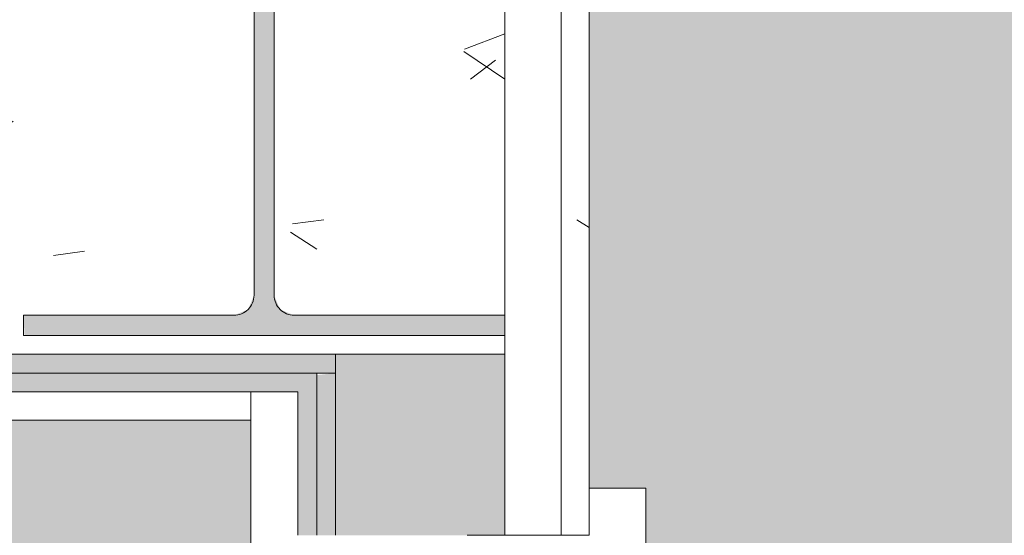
# Model space of a CAD drawing. Header units: millimetres. Extents: x 5980700 to 6194397, y -12939 to 2351883.
# Tile 209 of 587: x 6060441 to 6060965, y -2065 to -1791. Entities that reach past the tile are written whole.
import ezdxf

# ---------------------------------------------------------------- set-up
doc = ezdxf.new("R2010")
doc.units = ezdxf.units.MM
for name, color, linetype, lineweight in [('A-FLOR-PATT', 8, 'Continuous', 18), ('A-GLAZ', 151, 'Continuous', 9), ('A-GLAZ-SILL', 1, 'Continuous', 9), ('A-WALL', 113, 'Continuous', 18), ('A-WALL-PATT', 111, 'Continuous', 25), ('S-COLS', 52, 'Continuous', 9)]:
    doc.layers.add(name, color=color, linetype=linetype, lineweight=lineweight)

# ---------------------------------------------------------------- blocks, each defined once
blk = doc.blocks.new('FP_54-PLANTA DE CAIMENTO DE PISOS - TÉRREO')
at = {"layer": 'A-GLAZ-SILL', "color": 90, "lineweight": 5}
blk.add_line((1374.999999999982, 107.4999999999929), (-1374.999999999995, 107.4999999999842), dxfattribs=at)
blk = doc.blocks.new('CC_PEITORIL - PEITORIL-V53-PLANTA DE CAIMENTO DE PISOS - TÉRREO')
at = {"layer": 'A-GLAZ-SILL', "lineweight": 5}
h = blk.add_hatch(dxfattribs=at)
h.set_pattern_fill('FP_75', color=256, style=0, pattern_type=2)
h.set_pattern_definition([(90, (-3415.191, -20191.887), (-101.6, 406.4), [33.528, -271.272, 33.528, -1896.872]), (90, (-3415.191, -20191.887), (-101.6, 406.4), [-338.328, -271.272, 33.528, -576.072, -1016]), (90, (-3415.191, -20191.887), (-101.6, 406.4), [-1219.2, 33.528, -271.272, 33.528, -677.672]), (90, (-3415.191, -20191.887), (-101.6, 406.4), [-1557.528, -169.672, 33.528, -474.472]), (210, (-3465.991, -20039.487), (-301.1527240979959, -291.1881810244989), [33.528, -271.272, 33.528, -1896.872]), (210, (-3465.991, -20039.487), (-301.1527240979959, -291.1881810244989), [-338.328, -271.272, 33.528, -576.072, -1016]), (210, (-3465.991, -20039.487), (-301.1527240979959, -291.1881810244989), [-1219.2, 33.528, -271.272, 33.528, -677.672]), (210, (-3465.991, -20039.487), (-301.1527240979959, -291.1881810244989), [-1557.528, -169.672, 33.528, -474.472]), (329.9999999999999, (-3669.191, -19988.687), (402.7527240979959, -115.211818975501), [33.528, -271.272, 33.528, -1896.872]), (329.9999999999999, (-3669.191, -19988.687), (402.7527240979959, -115.211818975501), [-338.328, -271.272, 33.528, -576.072, -1016]), (329.9999999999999, (-3669.191, -19988.687), (402.7527240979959, -115.211818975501), [-1219.2, 33.528, -271.272, 33.528, -677.672]), (329.9999999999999, (-3669.191, -19988.687), (402.7527240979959, -115.211818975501), [-1557.528, -169.672, 33.528, -474.472])])
h.paths.add_polyline_path([(1374.999999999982, 100.9916647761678), (-1374.999999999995, 100.9916647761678), (-1374.999999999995, 77.50000000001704), (-1349.999999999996, 77.50000000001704), (-1349.999999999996, 12.50000000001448), (1349.999999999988, 12.50000000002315), (1349.999999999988, 77.5000000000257), (1374.999999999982, 77.5000000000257)])
h = blk.add_hatch(dxfattribs=at)
h.set_pattern_fill('FP_76', color=256, style=0, pattern_type=2)
h.set_pattern_definition([(306.87, (-5002.691, -19556.887), (-3175.008507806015, 4762.494328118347), [793.75, -7143.75]), (296.565, (-4526.441, -18604.387), (1587.499067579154, -1587.501456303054), [1774.879, -1774.879]), (288.435, (-3732.691, -18604.387), (1587.50290376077, -3174.997452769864), [1004.024, -4016.092])])
h.paths.add_polyline_path([(1374.999999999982, 100.9916647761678), (-1374.999999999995, 100.9916647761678), (-1374.999999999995, 77.50000000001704), (-1349.999999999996, 77.50000000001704), (-1349.999999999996, 12.50000000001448), (1349.999999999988, 12.50000000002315), (1349.999999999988, 77.5000000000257), (1374.999999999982, 77.5000000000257)])
at = {"layer": 'A-GLAZ-SILL', "color": 90, "lineweight": 5}
for q in [(-1375.000000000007, 107.4999999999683), (-1375.000000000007, 77.5000000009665)]:
    blk.add_line((-1375.000000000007, 100.9916647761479), q, dxfattribs=at)
at = {"layer": 'A-GLAZ', "color": 90, "lineweight": 5}
blk.add_blockref('FP_54-PLANTA DE CAIMENTO DE PISOS - TÉRREO', (0, 0), dxfattribs=at)
blk = doc.blocks.new('_ARQPWR_Pilar perfil I - _TP01-4283042-PLANTA DE CAIMENTO DE PISOS - TÉRREO')
at = {"layer": 'S-COLS', "lineweight": 5}
blk.add_hatch(color=256, dxfattribs=at).paths.add_polyline_path([(5.34999999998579, -122.999999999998), (127.9999999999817, -122.999999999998), (127.9999999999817, -112.2999999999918), (16.04999999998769, -112.2999999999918), (8.483957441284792, -109.1660425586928), (5.34999999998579, -101.5999999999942), (5.349999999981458, 101.6000000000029), (8.483957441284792, 109.1660425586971), (16.04999999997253, 112.3000000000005), (127.9999999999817, 112.3000000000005), (127.9999999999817, 123.0000000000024), (-128.0000000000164, 122.4003904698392), (-128.0000000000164, 112.3000000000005), (-16.05000000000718, 112.3000000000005), (-8.483957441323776, 109.1660425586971), (-5.350000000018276, 101.6000000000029), (-5.352570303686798, -101.6062052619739), (-8.483957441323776, -109.1660425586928), (-16.05000000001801, -112.2999999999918), (-128.0000000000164, -112.307521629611), (-127.3958969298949, -122.999999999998), (-5.346365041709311, -122.999999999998)])
at = {"layer": 'S-COLS', "color": 90, "lineweight": 5}
for p, q in [((127.9999999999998, 123.0000000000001), (-128.0000000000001, 123.0000000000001)), ((-128.0000000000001, 123.0000000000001), (-128.0000000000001, 112.3000000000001)), ((127.9999999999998, 112.3000000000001), (127.9999999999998, 123.0000000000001)), ((-128.0000000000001, 112.3000000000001), (-16.05000000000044, 112.3000000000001)), ((16.04999999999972, 112.3000000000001), (127.9999999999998, 112.3000000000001)), ((-5.350000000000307, 101.6000000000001), (-5.350000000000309, -101.5999999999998)), ((5.349999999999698, -101.6), (5.349999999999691, 101.6)), ((-16.05000000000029, -112.3), (-128.0000000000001, -112.3)), ((-128.0000000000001, -112.3), (-128.0000000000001, -123)), ((127.9999999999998, -112.3), (16.04999999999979, -112.3)), ((127.9999999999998, -123), (127.9999999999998, -112.3)), ((-128.0000000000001, -123), (127.9999999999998, -123))]:
    blk.add_line(p, q, dxfattribs=at)
for centre, radius, start, end in [((-16.05000000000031, 101.6000000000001), 10.70000000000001, 3.307776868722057e-13, 90.00000000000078), ((16.04999999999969, 101.6000000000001), 10.69999999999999, 90.00000000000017, 180.0000000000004), ((-16.05000000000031, -101.6), 10.7, 270, 7.887775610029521e-13), ((16.04999999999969, -101.6), 10.70000000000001, 180.0000000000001, 270.0000000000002)]:
    blk.add_arc(centre, radius, start, end, dxfattribs=at)
blk = doc.blocks.new('FX-PNC-PILAR-TP2 - FX-PNC-PILAR-TP01-4296264-PLANTA DE CAIMENTO DE PISOS - TÉRREO')
at = {"layer": 'A-WALL-PATT', "lineweight": 5}
h = blk.add_hatch(dxfattribs=at)
h.set_pattern_fill('FP_108', color=135, style=0, pattern_type=2)
h.set_pattern_definition([(49.99999999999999, (2e-05, -3e-05), (364.3679291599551, -31.87829433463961), [38.1, -419.1]), (355, (2e-05, -3e-05), (-70.48585119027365, 382.1133031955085), [30.48, -335.28]), (100.451, (30.364, -2.657), (293.8850033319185, 350.2333756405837), [32.38, -356.18]), (46.184, (2e-05, 101.6), (542.1584806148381, -84.08582678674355), [57.15, -628.65]), (96.636, (45.18, 94.59299999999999), (474.8048986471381, 494.8554198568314), [48.57, -534.27]), (351.184, (2e-05, 101.6), (474.8101998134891, 494.8500824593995), [45.72, -502.92]), (21, (50.8, 76.2), (303.2284677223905, -204.530461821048), [38.1, -419.1]), (326, (50.8, 76.2), (123.6038908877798, 368.3760440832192), [30.48, -335.28]), (71.45100000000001, (76.069, 59.15600000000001), (426.8341253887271, 163.8427355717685), [32.38, -356.18]), (37.50000000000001, (2e-05, -3e-05), (6.176645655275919, 169.1101515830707), [16.764, -314.452, 16.764, -323.596, -336.55]), (37.50000000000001, (2e-05, -3e-05), (6.176645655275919, 169.1101515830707), [-671.576, 16.764, -319.786]), (7.499999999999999, (2e-05, -3e-05), (133.63887623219, 200.3614940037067), [16.764, -177.292, 16.764, -306.832, -128.27]), (7.499999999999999, (2e-05, -3e-05), (133.63887623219, 200.3614940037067), [-517.6519999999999, 16.764, -111.506]), (327.5, (-113.284, -3e-05), (271.1818188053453, -11.45836264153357), [16.764, -110.236, 16.764, -379.476, -525.78]), (327.5, (-113.284, -3e-05), (271.1818188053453, -11.45836264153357), [-523.24, 16.764, -509.016]), (317.5, (-164.084, -3e-05), (296.2585102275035, 50.85284694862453), [16.764, -148.336, 16.764, -246.38, -373.38]), (317.5, (-164.084, -3e-05), (296.2585102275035, 50.85284694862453), [-428.244, 16.764, -356.616])])
h.paths.add_polyline_path([(20186.38517078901, -1968.841821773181), (20224.38335331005, -1968.830617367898), (20224.38335331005, -1958.841821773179), (19968.38335331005, -1958.841821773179), (19968.38698826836, -1948.141821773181), (20080.33955857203, -1948.139251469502), (20087.89939586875, -1945.007864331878), (20091.03335331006, -1937.435482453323), (20091.03078300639, -1734.235616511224), (20087.89939586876, -1726.675779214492), (20080.33335331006, -1723.54182177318), (19968.38335331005, -1723.534300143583), (19968.82334739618, -1712.841821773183), (20224.38335331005, -1712.835077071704), (20224.38335331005, -1702.841821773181), (19958.38335331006, -1702.841821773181), (19958.38335331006, -1968.841821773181), (20134.38684199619, -1968.841821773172)])
h.paths.add_polyline_path([(20134.38684199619, -1948.141821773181), (20224.38335331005, -1948.141821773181), (20224.38335331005, -1723.54182177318), (20112.43335331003, -1723.54182177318), (20104.86731075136, -1726.675779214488), (20101.73335331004, -1734.241821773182), (20102.38241714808, -1939.00880049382), (20104.86731075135, -1945.007864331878), (20114.38684199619, -1948.141821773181)])
at = {"layer": 'A-WALL', "color": 130, "lineweight": 9}
for p, q in [((20224.3833533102, -1948.14182177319), (20224.3833533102, -1723.541821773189)), ((20224.3833533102, -1968.841821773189), (20224.3833533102, -1958.84182177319)), ((19958.3833533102, -1968.841821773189), (20089.71609572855, -1968.841821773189)), ((20089.71609572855, -1968.841821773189), (20224.3833533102, -1968.841821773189))]:
    blk.add_line(p, q, dxfattribs=at)
blk = doc.blocks.new('BE-PMSa-MOD-ARQ-CONEXAODOFUTURO-EX-000-R_rvt-1-PLANTA DE CAIMENTO DE PISOS - TÉRREO')
at = {"layer": 'A-FLOR-PATT', "lineweight": 5}
h = blk.add_hatch(dxfattribs=at)
h.set_pattern_fill('FP_2', color=135, style=0, pattern_type=2)
h.set_pattern_definition([(0, (0, 0), (812.8, 203.2), [33.528, -576.072, 33.528, -576.072, -3251.2]), (0, (0, 0), (812.8, 203.2), [-1219.2, 33.528, -1185.672, 33.528, -576.072, -1422.4]), (0, (0, 0), (812.8, 203.2), [-3048, 33.528, -372.872, 33.528, -982.472]), (120, (304.8, 101.6), (-582.3763620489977, 602.3054481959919), [33.52799999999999, -576.0719999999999, 33.52799999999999, -576.0719999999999, -3251.199999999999]), (120, (304.8, 101.6), (-582.3763620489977, 602.3054481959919), [-1219.2, 33.52799999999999, -1185.672, 33.52799999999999, -576.0719999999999, -1422.4]), (120, (304.8, 101.6), (-582.3763620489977, 602.3054481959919), [-3048, 33.52799999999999, -372.8719999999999, 33.52799999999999, -982.4719999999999]), (240, (406.4, 508), (-230.4236379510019, -805.5054481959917), [33.528, -576.072, 33.528, -576.072, -3251.2]), (240, (406.4, 508), (-230.4236379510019, -805.5054481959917), [-1219.2, 33.528, -1185.672, 33.528, -576.072, -1422.4]), (240, (406.4, 508), (-230.4236379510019, -805.5054481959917), [-3048, 33.528, -372.872, 33.528, -982.472])])
h.paths.add_polyline_path([(13153.13200708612, -10125.84100563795), (14705.38782324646, -10125.84100563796), (14705.38782324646, -9779.8857164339), (14699.38782324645, -9779.8857164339), (14699.38782324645, -9763.237570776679), (14681.68558745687, -9763.757413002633), (14670.96395493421, -9768.482704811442), (14665.88782324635, -9780.73757077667), (14665.88782324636, -9856.278958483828), (14670.73620676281, -9865.0681674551), (14677.45883342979, -9868.493127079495), (14678.38782324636, -9869.242380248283), (14678.38782324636, -9881.040871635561), (14674.1436913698, -9882.10035906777), (14663.09686027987, -9878.012306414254), (14654.48340806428, -9869.156476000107), (14652.0250349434, -9859.981702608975), (14651.89263271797, -9855.73757077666), (14650.88782324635, -9855.73757077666), (14651.89263271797, -9780.73757077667), (14653.73085252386, -9770.127241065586), (14655.24199762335, -9764.487570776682), (14667.13782324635, -9752.591745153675), (14683.38782324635, -9748.23757077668), (14699.38782324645, -9748.23757077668), (14699.38782324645, -9731.589425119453), (14705.38782324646, -9731.589425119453), (14705.38782324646, -9705.737570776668), (14755.38782324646, -9705.737570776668), (14755.38782324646, -9754.737570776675), (14795.38782324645, -9754.737570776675), (14796.02424042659, -9756.737570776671), (14812.38782324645, -9756.737570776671), (14811.36426821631, -9815.737570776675), (14810.34779546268, -9815.737570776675), (14811.47778338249, -9818.171971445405), (14811.43015556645, -9819.291362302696), (14811.44856252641, -9820.918341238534), (14827.38782324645, -9827.197475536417), (14827.38782324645, -10125.84100563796), (21231.38515489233, -10125.84100563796), (21231.38515489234, 5919.158994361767), (12003.88515489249, 5918.472013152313), (12003.8851548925, 5447.158205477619), (12268.88333741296, 5447.158205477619), (12268.88333741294, 4674.158994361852), (15653.88333741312, 4674.158994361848), (15653.88333741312, 5447.158205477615), (15923.88333741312, 5447.15820547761), (15923.88333741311, 4674.158994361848), (19999.38682609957, 4674.158994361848), (19999.38682609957, 5447.158205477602), (20269.38682609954, 5447.158205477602), (20269.38682609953, 4280.731645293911), (20299.38682609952, 4280.731645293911), (20298.51487451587, 1530.731645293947), (20269.38682609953, 1530.731645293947), (20269.38682609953, 1143.558994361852), (20299.38682609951, 1143.558994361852), (20298.51487451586, -1606.441005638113), (20269.38682609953, -1606.441005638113), (20269.38682609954, -2040.191005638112), (20299.38682609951, -2040.191005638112), (20298.51487451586, -4790.191005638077), (20269.38682609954, -4790.191005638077), (20269.38682609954, -5273.941005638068), (20299.38682609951, -5273.941005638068), (20298.51487451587, -8023.941005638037), (20269.38682609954, -8023.941005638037), (20269.38682609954, -9308.841005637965), (19999.38682609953, -9308.841005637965), (19999.38682609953, -8513.841794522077), (19913.38333741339, -8513.841794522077), (19913.38333741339, -8347.825683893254), (19635.38599049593, -8347.825683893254), (19635.38599049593, -8377.825683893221), (16285.38599049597, -8376.953732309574), (16285.38599049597, -8347.825683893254), (15971.88333741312, -8347.825683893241), (15971.88333741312, -8513.84179452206), (15921.38515489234, -8513.84179452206), (15921.38515489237, -9312.594001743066), (15651.38515489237, -9312.594001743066), (15651.3851548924, -8513.84179452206), (15603.38515489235, -8513.841794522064), (15603.38515489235, -8377.825683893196), (12316.88333741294, -8377.82568389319), (12316.88333741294, -8513.841794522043), (12268.88333741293, -8513.841794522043), (12268.88333741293, -9312.59400174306), (11998.88333741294, -9312.59400174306), (11998.88333741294, -8513.841794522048), (11950.88333741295, -8513.841794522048), (11950.88333741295, -8347.825683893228), (11867.63333741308, -8347.825683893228), (11867.63333741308, -8377.82568389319), (8517.633337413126, -8376.953732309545), (8517.633337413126, -8347.825683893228), (8434.383337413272, -8347.825683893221), (8434.383337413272, -8468.841794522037), (8419.38333741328, -8468.841794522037), (8419.38333741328, -8498.841794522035), (8434.383337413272, -8498.841794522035), (8434.383337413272, -8513.841794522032), (8386.383337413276, -8513.841794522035), (8386.383337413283, -9312.594001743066), (8116.383337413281, -9312.594001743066), (8116.383337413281, -9125.841005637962), (2121.38333741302, -9125.841005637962), (2121.38333741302, -9312.594001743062), (1851.383337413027, -9312.594001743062), (1851.383337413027, -9125.841005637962), (-4143.616662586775, -9125.841005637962), (-4143.616662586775, -9312.594001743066), (-4413.616662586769, -9312.594001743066), (-4413.616662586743, -8513.841794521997), (-4461.61666258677, -8513.841794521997), (-4461.61666258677, -8498.841794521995), (-4446.616662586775, -8498.841794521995), (-4446.616662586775, -8468.841794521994), (-4461.61666258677, -8468.841794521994), (-4461.61666258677, -8347.825683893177), (-4547.366662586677, -8347.825683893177), (-4547.366662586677, -8377.825683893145), (-7897.36666258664, -8376.953732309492), (-7897.36666258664, -8347.825683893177), (-7983.116662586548, -8347.825683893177), (-7983.116662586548, -8513.841794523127), (-8031.114845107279, -8513.841794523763), (-8031.114845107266, -9308.841005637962), (-8301.114845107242, -9308.841005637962), (-8301.114845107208, -8513.84179452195), (-8349.116662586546, -8513.841794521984), (-8349.116662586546, -8347.825683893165), (-8354.864845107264, -8347.825683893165), (-8354.864845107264, -8377.825683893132), (-11704.86484510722, -8376.953732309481), (-11704.86484510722, -8347.825683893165), (-11710.61666258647, -8347.825683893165), (-11710.61666258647, -8513.841794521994), (-11758.61484510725, -8513.841794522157), (-11758.61484510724, -9308.841005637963), (-12028.61484510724, -9308.841005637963), (-12028.61484510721, -8513.841794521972), (-12076.61666258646, -8513.841794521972), (-12076.61666258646, -8347.825683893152), (-12498.61666258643, -8347.825683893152), (-12498.61666258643, -8377.82568389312), (-15848.61666258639, -8376.953732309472), (-15848.61666258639, -8347.825683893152), (-16270.61666258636, -8347.82568389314), (-16270.61666258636, -8513.841794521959), (-16356.6158860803, -8513.84179452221), (-16356.61588608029, -9308.841005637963), (-16626.61588608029, -9308.841005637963), (-16626.61588608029, -7987.079408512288), (-16656.61588608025, -7987.079408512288), (-16655.74393449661, -5237.079408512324), (-16626.61588608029, -5237.079408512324), (-16626.61588608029, -4803.341005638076), (-16656.61588608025, -4803.341005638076), (-16655.7439344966, -2053.341005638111), (-16626.61588608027, -2053.341005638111), (-16626.61588608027, -1620.841794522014), (-16656.61588608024, -1620.841794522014), (-16655.74393449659, 1129.158205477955), (-16626.61588608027, 1129.158205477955), (-16626.61588608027, 1534.158205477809), (-16656.61588608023, 1534.158205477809), (-16655.74393449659, 4284.158205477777), (-16626.61588608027, 4284.158205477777), (-16626.61588608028, 5479.158994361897), (-16356.61588608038, 5479.158994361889), (-16356.61588608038, 4674.158994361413), (-12028.61666258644, 4674.158994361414), (-12028.61666258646, 5447.158205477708), (-11733.61666258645, 5446.941285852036), (-11733.61666258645, 4674.158994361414), (-8301.114845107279, 4674.158994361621), (-8301.114845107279, 5447.158205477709), (-8031.114845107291, 5447.158205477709), (-8031.114845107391, 5919.158994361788), (-17588.61484510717, 5919.158994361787), (-17588.6148451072, -10125.84100563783), (8442.166919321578, -10125.84100563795)])
h.paths.add_polyline_path([(14664.88301377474, -9780.73757077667), (14665.63226694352, -9779.779781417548), (14664.44050548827, -9775.73581322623)])
h.paths.add_polyline_path([(-16089.6590788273, -8758.10531785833), (-16115.54098333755, -8754.697900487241), (-16139.6590788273, -8744.707858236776), (-16160.36975694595, -8728.815995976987), (-16176.26161920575, -8708.105317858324), (-16186.2516614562, -8683.987222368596), (-16189.6590788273, -8658.105317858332), (-16186.2516614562, -8632.223413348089), (-16176.26161920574, -8608.105317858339), (-16160.36975694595, -8587.39463973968), (-16139.6590788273, -8571.502777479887), (-16115.54098333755, -8561.512735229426), (-16089.6590788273, -8558.105317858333), (-16063.77717431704, -8561.512735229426), (-16039.65907882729, -8571.502777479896), (-16018.94840070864, -8587.394639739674), (-16003.05653844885, -8608.105317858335), (-15993.06649619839, -8632.22341334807), (-15989.6590788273, -8658.105317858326), (-15993.06649619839, -8683.987222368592), (-16003.05653844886, -8708.10531785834), (-16018.94840070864, -8728.815995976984), (-16039.65907882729, -8744.707858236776), (-16063.77717431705, -8754.697900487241)])
h.paths.add_polyline_path([(19732.71217533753, -8754.668450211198), (19706.83027082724, -8751.260990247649), (19682.71217533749, -8741.270823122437), (19660.00862136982, -8722.781563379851), (19646.10963495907, -8704.667825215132), (19636.11959270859, -8680.54942825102), (19632.71217533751, -8648.664394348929), (19632.71217533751, -8622.782813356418), (19636.11959270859, -8596.901232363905), (19646.10963495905, -8572.783438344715), (19662.00149721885, -8552.073019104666), (19682.71217533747, -8536.181355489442), (19706.83027082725, -8526.191438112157), (19732.7121753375, -8522.784063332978), (19758.59407984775, -8526.191438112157), (19782.71217533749, -8536.181355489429), (19803.42285345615, -8552.073019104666), (19819.31471571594, -8572.783438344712), (19829.30475796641, -8596.901232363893), (19832.7121753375, -8628.39034617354), (19832.7121753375, -8654.66720021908), (19827.88084468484, -8683.987101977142), (19816.67739151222, -8708.104895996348), (19803.42285345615, -8725.378762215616), (19782.71217533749, -8741.27082312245), (19758.59407984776, -8751.260990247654)])
h.paths.add_polyline_path([(15648.38515489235, -8468.841794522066), (15650.88333741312, -8468.841794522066), (15650.88333741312, -8347.825683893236), (15648.38515489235, -8347.825683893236), (15648.38515489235, -8375.919436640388)])
h.paths.add_polyline_path([(-15957.766248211, 4689.65210732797), (-15964.016248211, 4691.326789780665), (-15966.60508297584, 4693.313272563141), (-15969.84032103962, 4698.916869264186), (-15969.84032103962, 4705.387345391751), (-15966.60508297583, 4710.990942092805), (-15961.00148627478, 4714.226180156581), (-15954.53101014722, 4714.226180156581), (-15948.92741344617, 4710.990942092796), (-15945.69217538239, 4705.387345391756), (-15945.69217538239, 4698.916869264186), (-15948.92741344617, 4693.313272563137), (-15954.53101014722, 4690.078034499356)])
h.paths.add_polyline_path([(19572.98503538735, 4699.192323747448), (19566.73503538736, 4700.867006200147), (19564.14620062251, 4702.853488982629), (19560.91096255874, 4708.45708568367), (19560.91096255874, 4714.927561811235), (19564.14620062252, 4720.531158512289), (19569.74979732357, 4723.766396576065), (19576.22027345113, 4723.766396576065), (19581.82387015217, 4720.53115851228), (19585.05910821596, 4714.927561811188), (19585.05910821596, 4708.457085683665), (19581.82387015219, 4702.853488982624), (19576.22027345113, 4699.618250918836)])
h.paths.add_polyline_path([(19732.7121753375, 4730.240264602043), (19706.83027082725, 4733.647681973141), (19682.7121753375, 4743.637724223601), (19662.00149721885, 4759.529586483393), (19646.10963495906, 4780.240264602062), (19636.11959270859, 4804.358360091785), (19632.71217533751, 4830.240264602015), (19636.11959270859, 4856.122169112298), (19646.10963495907, 4880.240264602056), (19662.00149721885, 4900.950942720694), (19682.7121753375, 4916.84280498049), (19706.83027082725, 4926.832847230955), (19732.7121753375, 4930.240264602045), (19758.59407984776, 4926.832847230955), (19782.71217533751, 4916.842804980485), (19803.42285345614, 4900.950942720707), (19819.31471571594, 4880.240264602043), (19829.30475796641, 4856.122169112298), (19832.7121753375, 4830.24026460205), (19829.30475796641, 4804.358360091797), (19819.31471571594, 4780.240264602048), (19803.42285345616, 4759.529586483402), (19782.71217533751, 4743.63772422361), (19758.59407984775, 4733.647681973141)])
h.paths.add_polyline_path([(-16089.6590788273, 4736.408178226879), (-16115.54098333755, 4739.815595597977), (-16139.6590788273, 4749.805637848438), (-16160.36975694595, 4765.697500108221), (-16176.26161920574, 4786.408178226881), (-16186.2516614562, 4810.526273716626), (-16189.6590788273, 4836.408178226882), (-16186.2516614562, 4862.29008273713), (-16176.26161920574, 4886.408178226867), (-16160.36975694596, 4907.118856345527), (-16139.6590788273, 4923.010718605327), (-16115.54098333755, 4933.000760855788), (-16089.6590788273, 4936.408178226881), (-16063.77717431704, 4933.000760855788), (-16039.6590788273, 4923.010718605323), (-16018.94840070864, 4907.118856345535), (-16003.05653844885, 4886.408178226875), (-15993.06649619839, 4862.29008273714), (-15989.6590788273, 4836.408178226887), (-15993.06649619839, 4810.526273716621), (-16003.05653844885, 4786.408178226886), (-16018.94840070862, 4765.697500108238), (-16039.6590788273, 4749.805637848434), (-16063.77717431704, 4739.815595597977)])
h = blk.add_hatch(dxfattribs=at)
h.set_pattern_fill('FP_109', color=133, style=0, pattern_type=2)
h.set_pattern_definition([(49.99999999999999, (0, 0), (182.184668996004, -15.93908553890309), [19.05, -209.55]), (355, (0, 0), (-35.24242749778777, 191.0566080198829), [15.24, -167.64]), (100.451, (15.182, -1.328), (146.9425016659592, 175.1166878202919), [16.19, -178.09]), (46.184, (0, 50.8), (271.0788941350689, -42.04327417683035), [28.575, -314.325]), (96.636, (22.59, 47.297), (237.4025071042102, 247.4272132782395), [24.285, -267.135]), (351.184, (0, 50.8), (237.404605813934, 247.4251178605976), [22.86, -251.46]), (21, (25.4, 38.1), (151.6148798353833, -102.2655185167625), [19.05, -209.55]), (326, (25.4, 38.1), (61.80235996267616, 184.1877424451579), [15.24, -167.64]), (71.45100000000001, (38.035, 29.578), (213.4170626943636, 81.92136778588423), [16.19, -178.09]), (37.50000000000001, (0, 0), (3.08832282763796, 84.55507579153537), [8.382, -157.226, 8.382, -161.798, -168.275]), (37.50000000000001, (0, 0), (3.08832282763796, 84.55507579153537), [-335.788, 8.382, -159.893]), (7.499999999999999, (0, 0), (66.81943811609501, 100.1807470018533), [8.382, -88.646, 8.382, -153.416, -64.135]), (7.499999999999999, (0, 0), (66.81943811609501, 100.1807470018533), [-258.826, 8.382, -55.753]), (327.5, (-56.642, 0), (135.5904877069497, -5.7289126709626), [8.382, -55.118, 8.382, -189.738, -262.89]), (327.5, (-56.642, 0), (135.5904877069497, -5.7289126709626), [-261.62, 8.382, -254.508]), (317.5, (-82.042, 0), (148.1288864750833, 25.42676126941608), [8.382, -74.168, 8.382, -123.19, -186.69]), (317.5, (-82.042, 0), (148.1288864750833, 25.42676126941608), [-214.122, 8.382, -178.308])])
h.paths.add_polyline_path([(-4441.627696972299, -8177.825683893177), (-4441.627696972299, -8167.82568389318), (-4451.627696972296, -8167.82568389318), (-4451.627696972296, -8177.825683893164)])
h.paths.add_polyline_path([(20075.50989163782, -8167.825683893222), (20089.3868260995, -8167.825683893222), (20089.38682609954, -5194.841794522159), (19913.38333741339, -5194.841794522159), (19913.38333741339, -4838.84179452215), (20089.38682609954, -4838.841794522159), (20089.38682609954, -2003.841794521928), (19923.3833374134, -2003.841794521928), (19923.38333741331, -1915.841005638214), (15956.88333741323, -1915.841005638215), (15956.88333741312, -2008.841794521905), (15620.88333741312, -2008.841794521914), (15620.88333741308, -1915.841005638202), (12301.88333741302, -1915.841005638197), (12301.88333741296, -2008.841794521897), (11965.88333741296, -2008.84179452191), (11965.88333741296, -1915.841005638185), (9479.379702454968, -1915.841005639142), (9479.379702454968, -1900.841005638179), (8579.379702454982, -1900.841005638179), (8579.379702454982, -2050.841005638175), (11830.88333741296, -2050.841005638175), (11830.88333741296, -2143.841794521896), (12436.88333741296, -2143.841794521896), (12436.88333741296, -2050.84100563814), (15485.88333741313, -2050.841005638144), (15485.88333741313, -2143.841794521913), (16091.88333741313, -2143.841794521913), (16091.88333741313, -2050.841005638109), (19788.3833374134, -2050.841005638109), (19788.3833374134, -2138.841794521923), (19964.38682609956, -2138.841794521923), (19964.38682609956, -4713.841794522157), (19788.3833374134, -4713.841794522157), (19788.3833374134, -5319.841794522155), (19964.38682609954, -5319.841794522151), (19964.38682609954, -8042.825683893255), (8511.785154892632, -8042.825683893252), (8511.785154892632, -4063.84179452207), (8559.379702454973, -4063.841794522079), (8559.379702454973, -3457.84179452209), (8511.785154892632, -3457.84179452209), (8511.785154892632, -2770.84100563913), (8500.374635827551, -2770.84100563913), (8500.374635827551, -2640.841005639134), (8511.785154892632, -2640.841005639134), (8511.785154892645, -2138.841794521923), (8549.379702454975, -2138.826511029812), (8549.379702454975, -1900.841005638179), (8539.379702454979, -1900.841005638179), (8539.379702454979, -1915.841005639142), (8424.379702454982, -1915.841005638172), (8424.379702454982, -2003.841794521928), (8386.785154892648, -2003.841794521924), (8386.785154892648, -3582.841794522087), (8434.379702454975, -3582.841794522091), (8434.379702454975, -3938.841794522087), (8386.78515489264, -3938.841794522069), (8386.78515489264, -8167.825683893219), (19983.39944753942, -8167.825683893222)])
h.paths.add_polyline_path([(-4451.627696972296, -8167.82568389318), (-4451.627696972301, -1915.841005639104), (-4556.62769697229, -1915.841005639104), (-4556.62769697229, -1900.841005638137), (-4566.627696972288, -1900.841005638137), (-4566.627696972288, -2740.841005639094), (-4556.627696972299, -2740.841005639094), (-4556.627696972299, -2751.841005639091), (-4536.622630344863, -2751.841005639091), (-4536.622630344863, -2640.841005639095), (-4517.622630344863, -2640.841005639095), (-4517.622630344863, -2770.841005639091), (-4556.627696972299, -2770.841005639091), (-4556.627696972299, -2780.841005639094), (-4566.627696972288, -2780.841005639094), (-4566.627696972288, -2820.841005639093), (-4576.627696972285, -2820.841005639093), (-4576.627696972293, -8042.825683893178), (-16321.61588607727, -8042.825683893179), (-16321.61588608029, -5319.841794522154), (-16145.61666258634, -5319.841794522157), (-16145.61666258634, -4713.841794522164), (-16321.61588608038, -4713.841794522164), (-16321.61588608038, -2138.841794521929), (-16145.61666258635, -2138.841794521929), (-16145.61666258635, -2050.841005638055), (-12201.61666258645, -2050.841005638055), (-12201.61666258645, -2138.841794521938), (-11585.61666258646, -2138.841794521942), (-11585.61666258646, -2050.841005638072), (-8474.116662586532, -2050.841005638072), (-8474.116662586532, -2138.841794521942), (-7858.116662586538, -2138.841794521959), (-7858.116662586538, -2050.841005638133), (-4596.627696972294, -2049.966749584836), (-4596.627696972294, -1900.841005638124), (-5496.627696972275, -1900.841005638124), (-5496.627696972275, -1915.841005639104), (-7993.116662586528, -1915.841005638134), (-7993.116662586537, -2003.841794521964), (-8339.116662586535, -2003.841794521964), (-8339.116662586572, -1915.841005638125), (-11720.6166625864, -1915.841005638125), (-11720.61666258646, -2003.841794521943), (-12066.61666258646, -2003.841794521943), (-12066.61666258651, -1915.841005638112), (-16280.61666258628, -1915.841005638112), (-16280.61666258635, -2003.84179452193), (-16446.61588608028, -2003.84179452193), (-16446.61588608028, -4838.841794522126), (-16270.61666258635, -4838.841794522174), (-16270.61666258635, -5194.841794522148), (-16446.61588608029, -5194.841794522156), (-16446.61588608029, -8167.825683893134), (-4512.987072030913, -8167.825683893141)])
h.paths.add_polyline_path([(-6183.614845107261, -327.1176804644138), (-6183.612822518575, -327.1195872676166), (-6151.433903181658, -327.1195872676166)])
h.paths.add_polyline_path([(-6183.614845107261, -1157.117680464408), (-6183.612822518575, -1157.119587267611), (-6174.673446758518, -1157.119587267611)])
h.paths.add_polyline_path([(9914.343509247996, -1770.841005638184), (10006.38515489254, -1770.841005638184), (10006.38515489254, -14.61798700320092), (9529.379702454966, -14.61798700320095), (9529.379702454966, -29.61798700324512), (9479.379702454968, -29.61798700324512), (9479.379702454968, -14.61798700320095), (8539.379702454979, -14.617987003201), (8539.379702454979, -29.61798700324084), (8489.37970245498, -28.80444696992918), (8489.37970245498, -14.617987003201), (-2271.114845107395, -14.6179870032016), (-2271.114845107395, -29.61036006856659), (-2321.114845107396, -29.61036006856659), (-2321.114845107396, -14.6179870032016), (-3061.11484510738, -14.61798700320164), (-3061.11484510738, -29.6103600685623), (-3111.114845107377, -29.61036006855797), (-3111.114845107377, -14.61798700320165), (-3280.616662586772, -14.61798700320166), (-3280.616662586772, -29.61036006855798), (-3330.616662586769, -29.61036006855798), (-3330.616662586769, -14.61798700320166), (-4070.616662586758, -14.6179870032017), (-4070.616662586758, -29.61036006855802), (-4120.616662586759, -29.61036006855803), (-4120.616662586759, -14.6179870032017), (-4506.627696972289, -14.61798700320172), (-4506.627696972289, -29.61036006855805), (-4556.62769697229, -29.61036006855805), (-4556.62769697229, -14.61798700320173), (-5496.627696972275, -14.61798700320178), (-5496.627696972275, -29.61036006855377), (-5546.627696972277, -29.61036006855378), (-5546.627696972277, -14.61798700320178), (-6183.614845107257, -14.61798700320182), (-6183.614845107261, -1770.841005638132), (-5546.627696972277, -1770.841005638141), (-5546.627696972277, -1755.841005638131), (-5496.627696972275, -1755.841005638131), (-5496.627696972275, -1770.841005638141), (-4556.62769697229, -1770.841005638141), (-4556.62769697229, -1755.841005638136), (-4506.627696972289, -1755.841005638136), (-4506.627696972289, -1770.841005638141), (-4436.616662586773, -1770.841005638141), (-4436.616662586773, -1682.841794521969), (-4120.616662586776, -1682.841794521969), (-4120.616662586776, -1770.841005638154), (-1313.614873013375, -1770.841005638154), (-1313.614873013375, -1755.841005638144), (-1243.614873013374, -1755.841005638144), (-1243.614873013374, -1770.841005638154), (-403.6148730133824, -1770.841005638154), (-403.6148730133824, -1755.841005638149), (-333.6148730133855, -1755.841005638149), (-333.6148730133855, -1770.841005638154), (748.3833374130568, -1770.841005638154), (748.3833374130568, -1755.841005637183), (818.3833374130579, -1755.841005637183), (818.3833374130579, -1770.841005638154), (1678.38333741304, -1770.841005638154), (1678.38333741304, -1620.841005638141), (-3970.61666258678, -1620.841005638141), (-3970.61666258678, -1532.841794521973), (-4586.616662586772, -1532.841794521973), (-4586.616662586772, -1620.841005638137), (-6033.61484510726, -1620.841005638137), (-6033.61484510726, -164.6179870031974), (9856.385154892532, -164.6179870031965), (9856.385154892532, -1620.841005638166), (8559.379702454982, -1620.841005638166), (8559.379702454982, -1532.841794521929), (7943.379702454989, -1532.841794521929), (7943.379702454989, -1620.841005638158), (2294.383337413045, -1620.970226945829), (2294.383337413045, -1770.841005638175), (3154.383337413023, -1770.841005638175), (3154.383337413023, -1755.841005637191), (3224.383337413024, -1755.841005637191), (3224.383337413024, -1770.841005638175), (4236.385126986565, -1770.841005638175), (4236.385126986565, -1755.841005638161), (4306.385126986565, -1755.841005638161), (4306.385126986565, -1770.841005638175), (5146.385126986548, -1770.841005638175), (5146.385126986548, -1755.841005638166), (5216.38512698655, -1755.841005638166), (5216.38512698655, -1770.841005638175), (8093.379702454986, -1770.841005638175), (8093.379702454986, -1682.841794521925), (8409.379702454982, -1682.841794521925), (8409.379702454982, -1770.841005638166), (8489.37970245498, -1770.841005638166), (8489.37970245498, -1755.841005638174), (8539.379702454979, -1755.841005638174), (8539.379702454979, -1770.841005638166), (9479.379702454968, -1770.841005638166), (9479.379702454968, -1755.841005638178), (9529.379702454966, -1755.841005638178), (9529.379702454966, -1770.841005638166), (9856.385154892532, -1770.841005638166)])
h.paths.add_polyline_path([(2264.383337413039, -1770.841005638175), (2264.383337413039, -1527.841794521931), (1708.383337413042, -1527.841794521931), (1708.383337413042, -1770.841005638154), (1718.38333741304, -1770.841005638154), (1718.38333741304, -1755.841005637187), (1788.383337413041, -1755.841005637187), (1788.383337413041, -1770.841005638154), (1833.383337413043, -1770.841005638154), (1833.383337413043, -1677.841794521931), (2139.383337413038, -1677.841794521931), (2139.383337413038, -1770.841005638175), (2184.38333741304, -1770.841005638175), (2184.38333741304, -1755.841005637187), (2254.383337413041, -1755.841005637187), (2254.383337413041, -1770.841005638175), (2259.025241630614, -1770.841005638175)])
h.paths.add_polyline_path([(16686.35582290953, -1755.841005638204), (19923.38333741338, -1755.841005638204), (19923.3833374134, -1667.841794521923), (20089.38682609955, -1667.841794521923), (20089.38682609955, 1166.15820547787), (19913.38333741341, 1166.158205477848), (19913.38333741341, 1522.158205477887), (20089.38682609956, 1522.158205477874), (20089.38682609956, 4296.158205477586), (19913.3833374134, 4296.158205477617), (19913.38333741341, 4461.658994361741), (15971.88333741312, 4461.658994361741), (15971.88333741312, 4296.158205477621), (15605.88333741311, 4296.158205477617), (15605.88333741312, 4461.658994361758), (12316.88333741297, 4461.658994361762), (12316.88333741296, 4296.158205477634), (11950.88333741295, 4296.158205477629), (11950.88333741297, 4461.658994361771), (8424.379702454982, 4461.658994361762), (8424.379702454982, 140.3820129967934), (8489.37970245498, 140.3820129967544), (8489.37970245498, 130.3820129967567), (8539.379702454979, 130.382012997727), (8539.379702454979, 115.3820129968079), (8549.379702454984, 115.3820129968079), (8549.379702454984, 955.3820129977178), (8539.379702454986, 955.3820129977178), (8539.379702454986, 966.3820129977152), (8519.374635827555, 966.382012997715), (8519.374635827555, 855.3820129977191), (8500.374635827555, 855.3820129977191), (8500.374635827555, 985.382012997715), (8539.379702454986, 985.3820129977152), (8539.379702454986, 995.3820129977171), (8549.379702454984, 995.3820129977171), (8549.379702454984, 4336.658994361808), (11825.88333741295, 4336.658994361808), (11825.88333741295, 4171.158205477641), (12441.88333741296, 4171.158205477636), (12441.88333741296, 4336.658994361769), (15480.88333741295, 4336.658994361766), (15480.88333741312, 4171.158205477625), (16096.88333741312, 4171.15820547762), (16097.48518693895, 4336.658994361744), (19788.3833374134, 4336.658994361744), (19788.38333741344, 4171.158205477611), (19964.38682609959, 4171.158205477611), (19964.38682609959, 1647.158205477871), (19788.38333741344, 1647.158205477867), (19788.38333741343, 1041.158205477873), (19964.38682609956, 1041.158205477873), (19964.38682609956, -1532.841794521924), (19788.38333741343, -1532.841794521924), (19788.38333741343, -1620.841005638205), (16091.88333741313, -1620.841005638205), (16091.88333741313, -1527.84179452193), (15485.88333741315, -1527.841794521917), (15485.88333741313, -1620.841005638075), (12436.88333741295, -1620.841005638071), (12436.88333741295, -1527.841794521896), (11830.88333741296, -1527.841794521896), (11830.88333741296, -1620.841005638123), (10286.38515489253, -1620.841005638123), (10286.38515489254, 265.3820129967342), (8579.379702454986, 265.3820129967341), (8579.379702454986, 115.3820129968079), (9479.379702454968, 115.3820129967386), (9479.379702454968, 130.3820129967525), (9509.37970245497, 130.3820129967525), (9509.37970245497, 140.3820129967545), (10161.38515489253, 140.3820129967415), (10161.38515489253, -1755.841005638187), (11965.88333741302, -1755.841005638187), (11965.88333741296, -1662.841794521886), (12301.88333741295, -1662.84179452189), (12301.88333741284, -1755.841005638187), (15620.88333741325, -1755.841005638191), (15620.88333741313, -1662.841794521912), (15956.88333741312, -1662.841794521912), (15956.88333741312, -1755.841005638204), (16417.78746090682, -1755.841005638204)])
h.paths.add_polyline_path([(-6868.469615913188, -1755.841005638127), (-6338.614845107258, -1755.841005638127), (-6338.614845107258, 140.3896399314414), (-5546.627696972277, 140.3896399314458), (-5546.627696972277, 130.3896399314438), (-5496.627696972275, 130.389639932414), (-5496.627696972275, 115.3896399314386), (-4596.627696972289, 115.3896399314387), (-4596.627696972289, 265.3896399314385), (-6463.614845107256, 265.3896399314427), (-6463.614845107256, -1620.841005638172), (-7858.116662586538, -1620.841005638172), (-7858.116662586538, -1532.841794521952), (-8474.116662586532, -1532.841794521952), (-8474.116662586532, -1620.84100563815), (-11585.61666258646, -1620.84100563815), (-11585.61666258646, -1532.841794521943), (-12201.61666258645, -1532.841794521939), (-12201.61666258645, -1620.841005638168), (-16145.61666258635, -1620.841005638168), (-16145.61666258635, -1532.841794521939), (-16321.61588608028, -1532.841794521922), (-16321.61588608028, 1041.158205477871), (-16145.61666258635, 1041.158205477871), (-16145.61666258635, 1647.158205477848), (-16321.6158860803, 1647.158205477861), (-16321.6158860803, 4171.158205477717), (-16145.61666258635, 4171.158205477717), (-16145.61666258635, 4337.158913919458), (-12201.61666258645, 4337.158913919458), (-12201.61666258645, 4171.158205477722), (-11585.61666258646, 4171.158205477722), (-11585.61666258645, 4337.158913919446), (-8474.116662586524, 4337.158913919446), (-8474.116662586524, 4171.158205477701), (-7858.116662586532, 4171.158205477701), (-7858.116662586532, 4337.158913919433), (-4576.627696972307, 4337.158913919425), (-4576.627696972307, 1035.389639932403), (-4566.627696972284, 1035.389639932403), (-4566.627696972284, 995.3896399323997), (-4556.62769697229, 995.3896399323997), (-4556.62769697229, 985.3896399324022), (-4517.622630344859, 985.3896399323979), (-4517.622630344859, 855.389639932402), (-4536.622630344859, 855.389639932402), (-4536.622630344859, 966.3896399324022), (-4556.62769697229, 966.3896399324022), (-4556.62769697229, 955.3896399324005), (-4566.627696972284, 955.3896399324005), (-4566.627696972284, 115.3896399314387), (-4556.62769697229, 115.3896399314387), (-4556.62769697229, 130.3896399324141), (-4506.627696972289, 130.3896399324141), (-4506.627696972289, 140.3896399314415), (-4451.627696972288, 140.3896399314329), (-4451.711295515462, 4461.658994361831), (-7983.116662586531, 4461.65899436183), (-7983.116662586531, 4296.158205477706), (-8349.116662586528, 4296.158205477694), (-8349.200261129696, 4461.658994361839), (-11710.61666258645, 4461.658994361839), (-11710.61666258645, 4296.158205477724), (-12076.61666258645, 4296.158205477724), (-12076.7002611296, 4461.658994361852), (-16280.61666258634, 4461.658994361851), (-16280.61666258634, 4306.158205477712), (-16446.61588608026, 4306.158205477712), (-16446.61588608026, 1512.158205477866), (-16280.61666258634, 1512.158205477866), (-16280.61666258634, 1497.158205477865), (-16270.61666258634, 1497.158205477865), (-16270.61666258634, 1166.158205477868), (-16446.61588608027, 1166.158205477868), (-16446.61588608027, -1667.841794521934), (-16280.61666258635, -1667.841794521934), (-16280.61666258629, -1755.841005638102), (-12066.61666258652, -1755.841005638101), (-12066.61666258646, -1667.841794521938), (-11720.61666258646, -1667.841794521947), (-11720.61666258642, -1755.841005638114), (-8339.116662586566, -1755.841005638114), (-8339.116662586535, -1667.841794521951), (-7993.116662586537, -1667.841794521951), (-7993.116662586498, -1755.841005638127), (-7457.340251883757, -1755.841005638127)])
h.paths.add_polyline_path([(10006.38316409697, -1157.11958726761), (10006.38515489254, -1157.117680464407), (9997.443780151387, -1157.11958726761)])
h.paths.add_polyline_path([(10006.38316409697, -327.1195872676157), (10006.38515489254, -327.1176804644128), (9997.443780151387, -327.1195872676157)])
h.paths.add_polyline_path([(7264.425647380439, 115.3820129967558), (7919.878136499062, 115.3820129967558), (7919.878136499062, 265.3820129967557), (6363.379702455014, 265.3820129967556), (6363.379702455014, 115.3820129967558)])
h.paths.add_polyline_path([(6323.379702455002, 115.3820129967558), (6333.379702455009, 115.3820129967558), (6333.379702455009, 265.3820129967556), (2116.385126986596, 265.3820129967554), (2116.385126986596, 1037.158205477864), (2296.38333741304, 1037.158205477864), (2296.38333741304, 1651.158205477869), (2116.385126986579, 1651.158205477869), (2116.385126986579, 2814.158994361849), (1966.385126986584, 2814.158994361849), (1966.385126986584, 2804.158994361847), (1981.385126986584, 2804.158994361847), (1981.385126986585, 1516.158205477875), (2161.383337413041, 1516.158205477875), (2161.383337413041, 1172.158205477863), (1981.385126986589, 1172.158205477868), (1981.385126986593, 130.382012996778), (6323.379702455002, 130.3820129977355)])
h.paths.add_polyline_path([(7949.878136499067, 115.3820129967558), (7963.379702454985, 115.3820129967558), (7963.379702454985, 130.3820129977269), (8078.379702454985, 130.3820129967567), (8078.379702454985, 296.3913006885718), (8254.379702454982, 296.4037829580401), (8254.379702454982, 1172.158205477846), (8076.38333741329, 1172.158205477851), (8076.38333741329, 1516.158205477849), (8254.379702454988, 1516.158205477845), (8254.379702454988, 4306.158205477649), (8078.383337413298, 4306.158205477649), (8078.383337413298, 4471.658994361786), (7658.883337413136, 4471.658994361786), (7658.883337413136, 4476.658994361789), (7618.883337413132, 4476.658994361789), (7618.883337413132, 4486.658994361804), (2618.883337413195, 4486.658994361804), (2618.883337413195, 4476.658994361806), (2578.8833374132, 4476.658994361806), (2578.8833374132, 4471.658994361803), (2159.383337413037, 4471.658994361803), (2159.383337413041, 4306.158205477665), (1981.385126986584, 4306.158205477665), (1981.385126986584, 3744.158994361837), (1966.385126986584, 3744.158994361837), (1966.385126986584, 2844.158994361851), (2116.385126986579, 2844.158994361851), (2116.385126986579, 4171.158205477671), (2294.38333741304, 4171.158205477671), (2294.38333741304, 4336.658994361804), (7943.383337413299, 4336.658994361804), (7943.383337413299, 4171.158205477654), (8119.379702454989, 4171.158205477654), (8119.379702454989, 1651.158205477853), (7941.383337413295, 1651.158205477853), (7941.383337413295, 1037.158205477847), (8119.379702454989, 1037.158205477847), (8119.379702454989, 431.3942088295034), (7949.878136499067, 431.3817265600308), (7949.878136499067, 130.3820129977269)])
h.paths.add_polyline_path([(1686.385126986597, 115.3820129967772), (1836.385126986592, 115.3820129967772), (1836.385126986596, 2754.15899436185), (1821.385126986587, 2754.15899436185), (1821.385126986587, 2804.158994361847), (1836.385126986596, 2804.158994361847), (1836.385126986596, 3744.158994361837), (1821.385126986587, 3744.158994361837), (1821.385126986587, 3794.158994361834), (1836.385126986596, 3794.158994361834), (1836.385126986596, 3907.158994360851), (1774.885126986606, 3907.158994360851), (1774.885126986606, 3919.658994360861), (1049.885126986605, 3919.658994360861), (1049.885126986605, 3954.658994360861), (1769.885126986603, 3954.658994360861), (1769.885126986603, 3961.658994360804), (386.3851269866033, 3961.658994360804), (386.3851269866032, 4486.658994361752), (-333.6148451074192, 4486.658994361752), (-333.6148451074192, 4407.158913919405), (-318.6148451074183, 4407.158913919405), (-318.6148451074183, 4357.158913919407), (-333.6148451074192, 4357.158913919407), (-333.6148451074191, 3617.158913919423), (-318.6148451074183, 3617.158913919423), (-318.6148451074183, 3567.158913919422), (-333.6148451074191, 3567.158913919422), (-333.6148451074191, 3238.903506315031), (-183.6148451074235, 3238.903506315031), (-183.6148451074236, 4337.158913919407), (236.3851269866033, 4337.158913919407), (236.3851269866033, 3811.658994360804), (1686.385126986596, 3811.658994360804), (1686.385126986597, 265.3820129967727), (444.3857207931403, 265.3820129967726), (444.3857207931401, 2287.15820547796), (81.29247742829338, 2287.15820547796), (81.2924774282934, 2137.15820547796), (294.3857207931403, 2137.15820547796), (294.3857207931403, 1698.268829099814), (304.3857207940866, 1698.268829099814), (304.3857207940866, 1648.268829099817), (294.3857207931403, 1648.268829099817), (295.5425980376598, 308.2688290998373), (304.385720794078, 308.2688290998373), (304.385720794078, 258.2688290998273), (294.3857207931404, 258.2688290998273), (294.3857207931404, 115.3820129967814), (1680.297920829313, 115.3820129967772)])
h.paths.add_polyline_path([(-2016.707522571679, 1971.140541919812), (-1743.707740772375, 1971.14801826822), (-1743.707740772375, 2121.140541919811), (-1993.707304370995, 2121.140541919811), (-1993.707304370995, 1971.148018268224), (-2018.707522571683, 1971.148018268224), (-2018.707522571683, 2121.140541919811), (-2422.616662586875, 2121.140541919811), (-2422.616662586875, 2245.558205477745), (-3006.114845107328, 2245.558205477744), (-3006.114845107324, 3007.158913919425), (-2018.707522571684, 3007.158913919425), (-2018.707522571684, 3238.903506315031), (-3156.114845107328, 3238.903506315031), (-3156.114845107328, 1971.140541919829), (-2784.616662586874, 1971.14054191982), (-2784.616662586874, 2095.558205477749), (-2572.616662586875, 2095.558205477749), (-2572.616662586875, 1971.140541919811), (-2018.707522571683, 1971.140541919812)])
h.paths.add_polyline_path([(-1993.707304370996, 3007.158913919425), (-1743.707740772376, 3007.158913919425), (-1743.707740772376, 3238.903506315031), (-1993.707304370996, 3238.903506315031), (-1993.707304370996, 3094.949362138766)])
h.paths.add_polyline_path([(1801.885126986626, 3919.658994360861), (1836.385126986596, 3919.658994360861), (1836.385126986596, 3961.658994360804), (1801.885126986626, 3961.658994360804), (1801.885126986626, 3927.158994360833)])
at = {"layer": 'A-WALL'}
blk.add_hatch(color=253, dxfattribs=at).paths.add_polyline_path([(20101.7333374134, -1978.841794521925), (20134.38682609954, -1978.841794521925), (20134.38682609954, -1968.841794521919), (19948.3833374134, -1968.841794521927), (19948.3833374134, -1978.841794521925), (20099.38682609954, -1978.841794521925)])
at = {"layer": 'A-WALL', "lineweight": 5}
blk.add_hatch(color=50, dxfattribs=at).paths.add_polyline_path([(19938.3833374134, -1988.841794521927), (20114.38682609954, -1988.841794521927), (20114.38682609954, -1978.841794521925), (19938.3833374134, -1978.841794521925)])
h = blk.add_hatch(color=50, dxfattribs=at)
h.paths.add_polyline_path([(20124.38682609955, -4873.841794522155), (20124.38682609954, -4765.191005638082), (20114.38682609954, -4765.191005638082), (20114.38682609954, -4873.841794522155)])
h.paths.add_polyline_path([(20124.38682609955, -2065.19100563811), (20124.38682609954, -1978.841794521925), (20114.38682609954, -1978.841794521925), (20114.38682609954, -2065.19100563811)])
h = blk.add_hatch(color=9, dxfattribs=at)
h.paths.add_polyline_path([(20124.38682609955, -4873.841794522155), (20134.38682609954, -4873.841794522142), (20134.38682609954, -4765.191005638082), (20124.38682609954, -4765.191005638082), (20124.38682609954, -4863.841794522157)])
h.paths.add_polyline_path([(20124.38682609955, -2065.19100563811), (20134.38682609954, -2065.19100563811), (20134.38682609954, -1978.841794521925), (20124.38682609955, -1979.952948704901), (20124.38682609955, -2026.188800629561)])
at = {"layer": 'A-WALL-PATT', "lineweight": 5}
h = blk.add_hatch(dxfattribs=at)
h.set_pattern_fill('FP_9', color=135, style=0, pattern_type=2)
h.set_pattern_definition([(49.99999999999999, (0, 0), (728.73650110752, -63.75582262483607), [76.2, -838.2]), (355, (0, 0), (-140.9716152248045, 764.2276025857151), [60.96, -670.56]), (100.451, (60.728, -5.313), (587.770006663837, 700.4667512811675), [64.76, -712.36]), (46.184, (0, 203.2), (1084.316239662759, -168.1709612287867), [114.3, -1257.3]), (96.636, (90.36, 189.186), (949.6099128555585, 989.7098464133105), [97.14, -1068.54]), (351.184, (0, 203.2), (949.620552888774, 989.7011531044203), [91.44, -1005.84]), (21, (101.6, 152.4), (606.4578690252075, -409.0605652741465), [76.2, -838.2]), (326, (101.6, 152.4), (247.208340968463, 736.752917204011), [60.96, -670.56]), (71.45100000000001, (152.138, 118.312), (853.6682507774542, 327.6854711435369), [64.76, -712.36]), (37.50000000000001, (0, 0), (12.35469342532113, 338.2201185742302), [33.528, -628.904, 33.528, -647.192, -673.1]), (37.50000000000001, (0, 0), (12.35469342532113, 338.2201185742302), [-1343.152, 33.528, -639.572]), (7.499999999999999, (0, 0), (267.2788744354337, 400.7221270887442), [33.528, -354.584, 33.528, -613.664, -256.54]), (7.499999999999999, (0, 0), (267.2788744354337, 400.7221270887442), [-1035.304, 33.528, -223.012]), (327.5, (-226.568, 0), (542.363331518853, -22.91534459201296), [33.528, -220.472, 33.528, -758.952, -1051.56]), (327.5, (-226.568, 0), (542.363331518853, -22.91534459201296), [-1046.48, 33.528, -1018.032]), (317.5, (-328.168, 0), (592.5169587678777, 101.7071067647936), [33.528, -296.672, 33.528, -492.76, -746.76]), (317.5, (-328.168, 0), (592.5169587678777, 101.7071067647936), [-856.488, 33.528, -713.232])])
h.paths.add_polyline_path([(20269.38682609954, -5015.84100563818), (20269.38682609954, -4765.191005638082), (20254.38682609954, -4765.191005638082), (20254.38682609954, -5015.84100563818), (20268.46306076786, -5015.84100563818)])
h.paths.add_polyline_path([(20269.38682609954, -2065.19100563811), (20269.38682609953, -1770.841005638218), (20254.38682609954, -1770.841005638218), (20254.38682609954, -2065.19100563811)])
h = blk.add_hatch(color=57, dxfattribs=at)
h.paths.add_polyline_path([(20186.38515489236, -4883.841794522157), (20224.38682609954, -4883.841794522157), (20224.38682609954, -4765.191005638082), (20134.38682609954, -4765.191005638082), (20134.38682609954, -4883.841794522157), (20168.69920491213, -4883.841794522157)])
h.paths.add_polyline_path([(20134.38682609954, -2065.19100563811), (20224.38682609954, -2065.19100563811), (20224.38007684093, -1968.842156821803), (20134.38682609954, -1968.841794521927), (20134.38682609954, -2026.188800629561)])
h = blk.add_hatch(dxfattribs=at)
h.set_pattern_fill('FP_129', color=71, style=0, pattern_type=2)
h.set_pattern_definition([(216.87, (166.6, 416.5), (1249.498511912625, 833.0022321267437), [208.25, -1874.25]), (206.565, (416.5, 291.55), (-416.4997849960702, -416.4999353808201), [465.661, -465.661]), (198.435, (416.5, 83.3), (-832.9995359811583, -416.5008561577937), [263.4179999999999, -1053.671])])
h.paths.add_polyline_path([(20114.38682609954, -4863.841794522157), (20114.38682609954, -1988.841794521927), (20089.38682609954, -1988.841794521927), (20089.38682609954, -4838.841794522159)])
at = {"layer": 'A-WALL', "color": 130, "lineweight": 9}
for p, q in [((20269.3868260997, -2065.191005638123), (20269.3868260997, -1770.841005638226)), ((19938.38333741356, -1988.841794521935), (20114.3868260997, -1988.841794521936)), ((20114.3868260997, -1988.841794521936), (20114.3868260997, -2065.191005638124)), ((20204.3868260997, -2065.191005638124), (20269.3868260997, -2065.191005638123))]:
    blk.add_line(p, q, dxfattribs=at)
at = {"layer": 'A-WALL', "color": 250, "lineweight": 5}
for p, q in [((20224.38333741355, -1778.341005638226), (20224.38333741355, -1790.841005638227)), ((20224.38333741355, -1790.841005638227), (20224.38333741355, -1948.141794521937)), ((20224.38333741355, -1958.841794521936), (20224.38333741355, -1968.841794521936)), ((20224.38333741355, -1968.841794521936), (20134.3868260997, -1968.841794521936))]:
    blk.add_line(p, q, dxfattribs=at)
at = {"layer": 'A-WALL', "color": 90, "lineweight": 5}
for p, q in [((20254.3868260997, -1778.341005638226), (20254.3868260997, -1790.841005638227)), ((20254.3868260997, -1790.841005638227), (20254.3868260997, -2065.191005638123)), ((20114.3868260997, -1968.841794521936), (19958.38333741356, -1968.841794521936)), ((20134.3868260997, -1968.841794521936), (20134.3868260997, -1978.841794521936)), ((20134.3868260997, -1968.841794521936), (20134.3868260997, -1978.841794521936)), ((20224.3868260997, -1968.841794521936), (20224.3868260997, -2065.191005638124)), ((19948.38333741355, -1978.841794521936), (20114.3868260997, -1978.841794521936)), ((20114.3868260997, -1978.841794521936), (20124.3868260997, -1978.841794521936)), ((20124.3868260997, -1978.841794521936), (20134.3868260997, -1978.841794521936)), ((20124.3868260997, -1978.841794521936), (20124.3868260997, -2065.191005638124)), ((20134.3868260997, -1978.841794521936), (20134.3868260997, -2065.191005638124)), ((20089.3868260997, -1988.841794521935), (20089.3868260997, -4838.841794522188)), ((19923.38333741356, -2003.841794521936), (20089.3868260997, -2003.841794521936))]:
    blk.add_line(p, q, dxfattribs=at)
at = {"layer": 'A-GLAZ', "color": 250, "lineweight": 5, "rotation": 269.9999999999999}
blk.add_blockref('CC_PEITORIL - PEITORIL-V53-PLANTA DE CAIMENTO DE PISOS - TÉRREO', (20191.8868260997, -3415.191005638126), dxfattribs=at)
at = {"layer": 'A-WALL', "color": 250, "lineweight": 5}
blk.add_blockref('FX-PNC-PILAR-TP2 - FX-PNC-PILAR-TP01-4296264-PLANTA DE CAIMENTO DE PISOS - TÉRREO', (-1.589655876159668e-05, 2.72512435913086e-05), dxfattribs=at)
at = {"layer": 'S-COLS', "color": 250, "lineweight": 5}
blk.add_blockref('_ARQPWR_Pilar perfil I - _TP01-4283042-PLANTA DE CAIMENTO DE PISOS - TÉRREO', (20096.38333741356, -1835.841794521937), dxfattribs=at)

msp = doc.modelspace()

# ---------------------------------------------------------------- block references
at = {"lineweight": 5}
msp.add_blockref('BE-PMSa-MOD-ARQ-CONEXAODOFUTURO-EX-000-R_rvt-1-PLANTA DE CAIMENTO DE PISOS - TÉRREO', (6040474.816446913, 0), dxfattribs=at)

doc.saveas('drawing.dxf')
